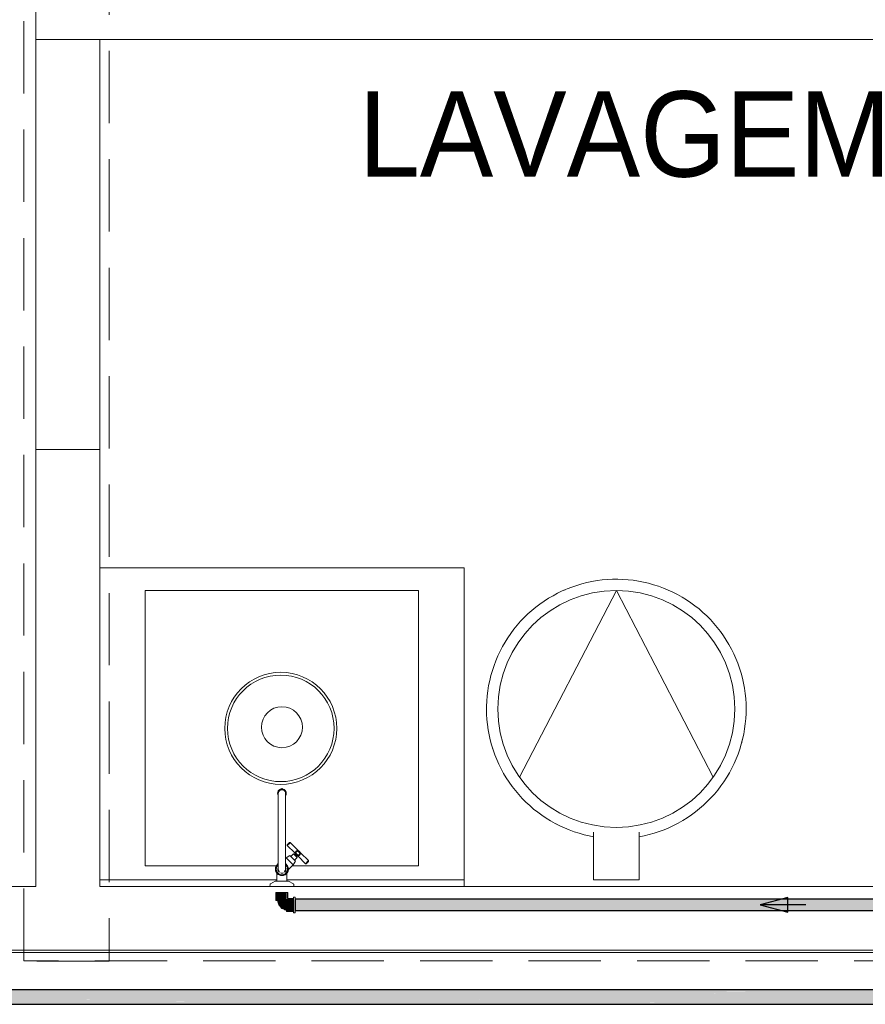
# Model space of a CAD drawing. Header units: millimetres. Extents: x 567 to 934, y -1 to 364.
# Tile 417 of 656: x 750.64 to 754.35, y 43.25 to 47.57. Entities that reach past the tile are written whole.
import ezdxf

# ---------------------------------------------------------------- set-up
doc = ezdxf.new("R2010")
doc.units = ezdxf.units.MM
doc.header["$MEASUREMENT"] = 0
doc.linetypes.add('HIDDEN2', pattern=[0.47625, 0.3175, -0.15875])
doc.linetypes.add('NULL', pattern=[0])
for name, color, linetype, lineweight in [('AF-Condutos', 140, 'Continuous', 25), ('AF-Peça de utilização', 152, 'Continuous', 18), ('AF-Sentido conduto', 140, 'Continuous', 30), ('DI-Detalhes', 1, 'HIDDEN2', 9)]:
    doc.layers.add(name, color=color, linetype=linetype, lineweight=lineweight)
doc.layers.add('ARQ FINA', color=8, linetype='Continuous')
doc.styles.add('Arial', font='arial.ttf')

msp = doc.modelspace()

# ---------------------------------------------------------------- hatches: boundary and pattern name
at = {"layer": 'AF-Condutos', "linetype": 'Continuous'}
for points in [[(751.8459, 43.7102), (751.8459, 43.7091), (755.1768, 43.7093), (755.1768, 43.7102)], [(751.8459, 43.7091), (751.8459, 43.7039), (755.1768, 43.7049), (755.1768, 43.7093)], [(751.8459, 43.7091), (755.1768, 43.7093), (755.1768, 43.7093)], [(751.8459, 43.7091), (755.1768, 43.7093), (755.1768, 43.7093)], [(751.8459, 43.7039), (755.1768, 43.7047), (755.1768, 43.7049)], [(755.1768, 43.6625), (755.1768, 43.7047), (751.8459, 43.7039), (751.8459, 43.6616)], [(751.8459, 43.6616), (755.1768, 43.6624), (755.1768, 43.6625)], [(755.1768, 43.6607), (755.1768, 43.6624), (751.8459, 43.6616), (751.8459, 43.6605)], [(751.8459, 43.6605), (755.1768, 43.6607), (755.1768, 43.6607)], [(751.8459, 43.6605), (755.1768, 43.6606), (755.1768, 43.6607)], [(751.8459, 43.6605), (755.1768, 43.6605), (755.1768, 43.6606)], [(740.0962, 43.312), (755.1768, 43.3106), (755.1768, 43.312)], [(740.0962, 43.3106), (755.1768, 43.304), (755.1768, 43.3106)], [(740.0962, 43.3039), (755.1768, 43.2933), (755.1768, 43.3039)], [(740.0962, 43.2932), (755.1768, 43.2803), (755.1768, 43.2932)], [(755.3127, 43.3106), (740.1162, 43.312), (740.1162, 43.3106)], [(755.3127, 43.3039), (740.1162, 43.3106), (740.1162, 43.3039)], [(755.3127, 43.2932), (740.1162, 43.3039), (740.1162, 43.2932)], [(755.3127, 43.2802), (740.1162, 43.2932), (740.1162, 43.2802)], [(740.0962, 43.2802), (755.1768, 43.2673), (755.1768, 43.2802)], [(740.0962, 43.2672), (755.1768, 43.2565), (755.1768, 43.2672)], [(740.0962, 43.2564), (755.1768, 43.2498), (755.1768, 43.2564)], [(740.0962, 43.2497), (755.1768, 43.2484), (755.1768, 43.2497)], [(755.3127, 43.2672), (740.1162, 43.2801), (740.1162, 43.2672)], [(755.3127, 43.2564), (740.1162, 43.2671), (740.1162, 43.2564)], [(755.3127, 43.2497), (740.1162, 43.2564), (740.1162, 43.2497)], [(755.3127, 43.2483), (740.1162, 43.2497), (740.1162, 43.2483)]]:
    msp.add_hatch(color=151, dxfattribs=at).paths.add_polyline_path(points)
at = {"layer": 'AF-Peça de utilização', "linetype": 'Continuous'}
for points in [[(751.7626, 43.7401), (751.7617, 43.7043), (751.7652, 43.7043), (751.7652, 43.7401)], [(751.7652, 43.7043), (751.8064, 43.7043), (751.8064, 43.7401), (751.7652, 43.7401)], [(751.8141, 43.7131), (751.8141, 43.7401), (751.8075, 43.7401), (751.8064, 43.7131)], [(751.7687, 43.7043), (751.7739, 43.6848), (751.7878, 43.6692), (751.8075, 43.6635), (751.8075, 43.7043)], [(751.8391, 43.7131), (751.8075, 43.7121), (751.8075, 43.6989), (751.8367, 43.7043)], [(751.81, 43.6604), (751.8391, 43.6646), (751.8391, 43.7047), (751.8075, 43.6989)], [(751.8391, 43.6507), (751.8459, 43.6507), (751.8459, 43.7017), (751.8391, 43.7087)], [(751.8075, 43.6563), (751.8391, 43.6563), (751.8391, 43.6646), (751.8075, 43.6601)]]:
    msp.add_hatch(color=161, dxfattribs=at).paths.add_polyline_path(points)

# ---------------------------------------------------------------- linework, layer by layer
at = {"layer": 'AF-Condutos'}
for p, q in [((751.8459, 43.7102), (751.8459, 43.7091)), ((755.1768, 43.7102), (751.8459, 43.7102)), ((751.8459, 43.7091), (751.8459, 43.7039)), ((751.8459, 43.7039), (751.8459, 43.6955)), ((751.8459, 43.6955), (751.8459, 43.6854)), ((751.8459, 43.6854), (751.8459, 43.6752)), ((751.8459, 43.6752), (751.8459, 43.6668)), ((751.8459, 43.6668), (751.8459, 43.6616)), ((751.8459, 43.6616), (751.8459, 43.6605)), ((751.8459, 43.6605), (755.1768, 43.6605)), ((755.1768, 43.312), (740.0962, 43.312)), ((740.1162, 43.2483), (755.3127, 43.2483))]:
    msp.add_line(p, q, dxfattribs=at)
at = {"layer": 'AF-Peça de utilização'}
for p, q in [((751.7617, 43.7401), (751.7617, 43.7043)), ((751.7626, 43.7401), (751.7617, 43.7401)), ((751.7652, 43.7401), (751.7626, 43.7401)), ((751.7694, 43.7401), (751.7652, 43.7401)), ((751.7748, 43.7401), (751.7694, 43.7401)), ((751.7811, 43.7401), (751.7748, 43.7401)), ((751.7879, 43.7401), (751.7811, 43.7401)), ((751.7947, 43.7401), (751.7879, 43.7401)), ((751.801, 43.7401), (751.7947, 43.7401)), ((751.8064, 43.7401), (751.801, 43.7401)), ((751.8075, 43.7401), (751.8064, 43.7401)), ((751.8106, 43.7401), (751.8075, 43.7401)), ((751.8132, 43.7401), (751.8106, 43.7401)), ((751.8141, 43.7401), (751.8132, 43.7401)), ((751.8141, 43.7131), (751.8141, 43.7401)), ((751.7617, 43.7043), (751.7626, 43.7043)), ((751.7626, 43.7043), (751.7652, 43.7043)), ((751.7652, 43.7043), (751.768, 43.7043)), ((751.768, 43.7043), (751.7694, 43.7043)), ((751.768, 43.7043), (751.7712, 43.6939)), ((751.7687, 43.7043), (751.768, 43.7043)), ((751.7707, 43.7043), (751.7687, 43.7043)), ((751.7694, 43.7043), (751.7748, 43.7043)), ((751.7738, 43.7043), (751.7707, 43.7043)), ((751.7712, 43.6939), (751.7739, 43.6848)), ((751.7779, 43.7043), (751.7738, 43.7043)), ((751.7739, 43.6848), (751.778, 43.6803)), ((751.7748, 43.7043), (751.7811, 43.7043)), ((751.7826, 43.7043), (751.7779, 43.7043)), ((751.778, 43.6803), (751.7809, 43.677)), ((751.7811, 43.7043), (751.7879, 43.7043)), ((751.7878, 43.7043), (751.7826, 43.7043)), ((751.793, 43.7043), (751.7878, 43.7043)), ((751.7879, 43.7043), (751.7947, 43.7043)), ((751.7981, 43.7043), (751.793, 43.7043)), ((751.7947, 43.7043), (751.801, 43.7043)), ((751.8029, 43.7043), (751.7981, 43.7043)), ((751.801, 43.7043), (751.8064, 43.7043)), ((751.8075, 43.7043), (751.8029, 43.7043)), ((751.8064, 43.7043), (751.8075, 43.7043)), ((751.8075, 43.7121), (751.8075, 43.7092)), ((751.8075, 43.7092), (751.8075, 43.7047)), ((751.8075, 43.7047), (751.8075, 43.7043)), ((751.8075, 43.7043), (751.8106, 43.7043)), ((751.8075, 43.7043), (751.8075, 43.6989)), ((751.8075, 43.6999), (751.8075, 43.7043)), ((751.8075, 43.6947), (751.8075, 43.6999)), ((751.8075, 43.6989), (751.8075, 43.692)), ((751.8075, 43.689), (751.8075, 43.6947)), ((751.8075, 43.692), (751.8075, 43.6847)), ((751.8075, 43.683), (751.8075, 43.689)), ((751.8075, 43.6847), (751.8075, 43.6773)), ((751.8075, 43.6771), (751.8075, 43.683)), ((751.8075, 43.6773), (751.8075, 43.6705)), ((751.8106, 43.7043), (751.8132, 43.7043)), ((751.8391, 43.7131), (751.8141, 43.7131)), ((751.8391, 43.7187), (751.8391, 43.7175)), ((751.8459, 43.7187), (751.8391, 43.7187)), ((751.8391, 43.7175), (751.8391, 43.7141)), ((751.8391, 43.7141), (751.8391, 43.7131)), ((751.8391, 43.7131), (751.8391, 43.7087)), ((751.8391, 43.7121), (751.8391, 43.7131)), ((751.8391, 43.7092), (751.8391, 43.7121)), ((751.8391, 43.7047), (751.8391, 43.7092)), ((751.8391, 43.7087), (751.8391, 43.7017)), ((751.8391, 43.6989), (751.8391, 43.7047)), ((751.8391, 43.7017), (751.8391, 43.6935)), ((751.8391, 43.692), (751.8391, 43.6989)), ((751.8391, 43.6935), (751.8391, 43.6847)), ((751.8391, 43.6847), (751.8391, 43.692)), ((751.8391, 43.6773), (751.8391, 43.6847)), ((751.8391, 43.6847), (751.8391, 43.6759)), ((751.8391, 43.6705), (751.8391, 43.6773)), ((751.8459, 43.7175), (751.8459, 43.7187)), ((751.8459, 43.7141), (751.8459, 43.7175)), ((751.8459, 43.7102), (751.8459, 43.7141)), ((751.8459, 43.7087), (751.8459, 43.7102)), ((751.8459, 43.7017), (751.8459, 43.7087)), ((751.8459, 43.6935), (751.8459, 43.7017)), ((751.8459, 43.6847), (751.8459, 43.6935)), ((751.8459, 43.6759), (751.8459, 43.6847)), ((751.7809, 43.677), (751.7878, 43.6692)), ((751.7878, 43.6692), (751.7881, 43.669)), ((751.7881, 43.669), (751.7958, 43.6656)), ((751.7958, 43.6656), (751.7989, 43.6642)), ((751.8075, 43.6613), (751.797, 43.6651)), ((751.797, 43.6651), (751.8075, 43.6605)), ((751.7989, 43.6642), (751.8002, 43.6638)), ((751.8002, 43.6638), (751.8075, 43.6613)), ((751.8075, 43.6716), (751.8075, 43.6771)), ((751.8075, 43.667), (751.8075, 43.6716)), ((751.8075, 43.6705), (751.8075, 43.6646)), ((751.8075, 43.6635), (751.8075, 43.667)), ((751.8075, 43.6646), (751.8075, 43.6613)), ((751.8075, 43.6613), (751.8075, 43.6635)), ((751.8075, 43.6613), (751.8075, 43.6605)), ((751.8075, 43.6605), (751.8075, 43.6613)), ((751.8075, 43.6605), (751.8075, 43.6601)), ((751.8075, 43.6601), (751.8075, 43.6572)), ((751.8075, 43.6572), (751.8075, 43.6563)), ((751.8075, 43.6563), (751.8391, 43.6563)), ((751.8391, 43.6759), (751.8391, 43.6677)), ((751.8391, 43.6646), (751.8391, 43.6705)), ((751.8391, 43.6677), (751.8391, 43.6606)), ((751.8391, 43.6601), (751.8391, 43.6646)), ((751.8391, 43.6606), (751.8391, 43.6605)), ((751.8391, 43.6605), (751.8391, 43.6563)), ((751.8391, 43.6572), (751.8391, 43.6601)), ((751.8391, 43.6563), (751.8391, 43.6572)), ((751.8391, 43.6563), (751.8391, 43.6552)), ((751.8391, 43.6552), (751.8391, 43.6518)), ((751.8391, 43.6518), (751.8391, 43.6507)), ((751.8391, 43.6507), (751.8459, 43.6507)), ((751.8459, 43.6677), (751.8459, 43.6759)), ((751.8459, 43.6606), (751.8459, 43.6677)), ((751.8459, 43.6605), (751.8459, 43.6606)), ((751.8459, 43.6552), (751.8459, 43.6605)), ((751.8459, 43.6518), (751.8459, 43.6552)), ((751.8459, 43.6507), (751.8459, 43.6518))]:
    msp.add_line(p, q, dxfattribs=at)
at = {"layer": 'AF-Sentido conduto'}
for p, q in [((754.0085, 43.7177), (753.8878, 43.6854)), ((753.8878, 43.6854), (754.0085, 43.653)), ((754.0085, 43.653), (754.0085, 43.7177))]:
    msp.add_line(p, q, dxfattribs=at)
msp.add_lwpolyline([(754.0878, 43.6854), (753.8878, 43.6854)], dxfattribs=at)
at = {"layer": 'ARQ FINA', "lineweight": 5}
for p, q in [((750.7078, 49.7838), (750.7078, 47.4854)), ((750.7078, 47.4854), (756.3878, 47.4854)), ((750.7078, 45.6854), (750.7078, 47.4854)), ((750.9878, 47.4854), (750.9878, 45.6854)), ((750.9878, 45.6854), (750.7078, 45.6854)), ((750.7078, 45.6854), (750.7078, 43.7654)), ((750.9878, 43.7654), (750.9878, 45.6854)), ((752.5878, 45.1654), (750.9878, 45.1654)), ((752.5878, 43.7954), (752.5878, 45.1654)), ((751.1878, 43.8563), (751.1878, 45.0654)), ((751.1878, 45.0654), (752.3878, 45.0654)), ((752.3878, 45.0654), (752.3878, 43.8563)), ((751.7689, 44.1772), (751.7689, 44.1751)), ((751.7719, 44.1748), (751.7719, 44.1742)), ((751.7878, 44.1906), (751.7852, 44.1904)), ((751.7904, 44.1904), (751.7878, 44.1906)), ((751.8037, 44.1742), (751.8037, 44.1748)), ((751.8067, 44.1751), (751.8067, 44.1772)), ((751.7719, 44.0559), (751.7719, 43.8637)), ((751.8037, 43.8637), (751.8037, 44.0559)), ((753.156, 44.0045), (753.156, 43.7954)), ((753.356, 43.7954), (753.356, 44.0045)), ((751.8113, 43.9494), (751.8113, 43.9456)), ((751.8447, 43.9136), (751.8113, 43.9456)), ((751.8247, 43.9591), (751.8209, 43.9591)), ((751.8247, 43.9591), (751.8573, 43.9251)), ((751.8219, 43.9016), (751.8062, 43.8919)), ((751.8471, 43.8764), (751.8219, 43.9016)), ((751.8386, 43.9088), (751.8267, 43.8968)), ((751.8386, 43.9088), (751.8543, 43.8932)), ((751.8467, 43.9086), (751.8427, 43.9047)), ((751.8442, 43.9111), (751.8565, 43.8988)), ((751.8442, 43.9111), (751.8454, 43.9099)), ((751.8467, 43.9086), (751.8541, 43.9012)), ((751.8502, 43.8973), (751.8541, 43.9012)), ((751.8554, 43.8999), (751.8565, 43.8988)), ((751.8582, 43.9252), (751.8707, 43.9127)), ((751.8582, 43.9252), (751.8707, 43.9127)), ((751.8911, 43.8658), (751.859, 43.8993)), ((751.8705, 43.9118), (751.9045, 43.8793)), ((751.7639, 43.8563), (751.1878, 43.8563)), ((751.8062, 43.8919), (751.8036, 43.8893)), ((751.8062, 43.8919), (751.8373, 43.8607)), ((751.8123, 43.8563), (751.8086, 43.8563)), ((751.8149, 43.8383), (751.8373, 43.8607)), ((752.3878, 43.8563), (751.8328, 43.8563)), ((751.8373, 43.8607), (751.8471, 43.8764)), ((751.8423, 43.8812), (751.8543, 43.8932)), ((751.8911, 43.8658), (751.8949, 43.8658)), ((751.9045, 43.8793), (751.9045, 43.8755)), ((751.7658, 43.8312), (751.7658, 43.8284)), ((751.7658, 43.8271), (751.7658, 43.7895)), ((751.8098, 43.8284), (751.8098, 43.8312)), ((751.8098, 43.7895), (751.8098, 43.8271)), ((751.8112, 43.8347), (751.8133, 43.8367)), ((750.7078, 43.7654), (750.4578, 43.7654)), ((751.7662, 43.7954), (750.9878, 43.7954)), ((751.7353, 43.7654), (750.9878, 43.7654)), ((751.7356, 43.7741), (751.7353, 43.7654)), ((751.7353, 43.7654), (751.8403, 43.7654)), ((751.7586, 43.7895), (751.7376, 43.7774)), ((751.7586, 43.7895), (751.817, 43.7895)), ((752.5878, 43.7954), (751.8094, 43.7954)), ((751.838, 43.7774), (751.817, 43.7895)), ((751.8403, 43.7654), (751.84, 43.7741)), ((756.3878, 43.7654), (751.8403, 43.7654)), ((752.5878, 43.7654), (752.5878, 43.7954)), ((753.156, 43.7954), (753.356, 43.7954)), ((750.4578, 43.4854), (757.8078, 43.4854)), ((750.4778, 43.4754), (757.7392, 43.4754))]:
    msp.add_line(p, q, dxfattribs=at)
at = {"layer": 'ARQ FINA', "linetype": 'Continuous', "lineweight": 5}
for p, q in [((750.7078, 45.6854), (750.7078, 47.4854)), ((750.9878, 47.4854), (750.9878, 45.6854)), ((752.8312, 44.2454), (753.256, 45.0654)), ((753.256, 45.0654), (753.6807, 44.2454))]:
    msp.add_line(p, q, dxfattribs=at)
at = {"layer": 'ARQ FINA', "lineweight": 5}
for points in [[(753.826, 44.5454), (753.8255, 44.5681), (753.8242, 44.5909), (753.8219, 44.6136), (753.8187, 44.6362), (753.8146, 44.6586), (753.8096, 44.6808), (753.8038, 44.7029), (753.797, 44.7247), (753.7894, 44.7462), (753.781, 44.7673), (753.7717, 44.7881), (753.7616, 44.8086), (753.7506, 44.8286), (753.7389, 44.8481), (753.7264, 44.8672), (753.7132, 44.8858), (753.6992, 44.9038), (753.6845, 44.9212), (753.6691, 44.938), (753.6531, 44.9542), (753.6364, 44.9698), (753.6192, 44.9847), (753.6013, 44.9988), (753.5829, 45.0123), (753.564, 45.025), (753.5445, 45.0369), (753.5246, 45.0481), (753.5043, 45.0584), (753.4836, 45.0679), (753.4625, 45.0766), (753.4411, 45.0845), (753.4194, 45.0914), (753.3974, 45.0975), (753.3753, 45.1027), (753.3529, 45.1071), (753.3303, 45.1105), (753.3077, 45.113), (753.2849, 45.1146), (753.2621, 45.1153), (753.2393, 45.1151), (753.2166, 45.114), (753.1939, 45.112), (753.1713, 45.109), (753.1488, 45.1052), (753.1265, 45.1004), (753.1044, 45.0948), (753.0825, 45.0883), (753.061, 45.081), (753.0397, 45.0727), (753.0188, 45.0637), (752.9982, 45.0538), (752.9781, 45.043), (752.9584, 45.0315), (752.9392, 45.0192), (752.9205, 45.0062), (752.9024, 44.9924), (752.8848, 44.9779), (752.8678, 44.9627), (752.8514, 44.9469), (752.8357, 44.9304), (752.8206, 44.9133), (752.8062, 44.8955), (752.7926, 44.8773), (752.7797, 44.8585), (752.7676, 44.8392), (752.7562, 44.8194), (752.7456, 44.7992), (752.7359, 44.7786), (752.727, 44.7576), (752.7189, 44.7363), (752.7117, 44.7147), (752.7054, 44.6928), (752.6999, 44.6706), (752.6954, 44.6483), (752.6917, 44.6258), (752.6889, 44.6032), (752.6871, 44.5804), (752.6861, 44.5577), (752.686, 44.5454)], [(753.826, 44.5454), (753.8255, 44.5681), (753.8242, 44.5909), (753.8219, 44.6136), (753.8187, 44.6362), (753.8146, 44.6586), (753.8096, 44.6808), (753.8038, 44.7029), (753.797, 44.7247), (753.7894, 44.7462), (753.781, 44.7673), (753.7717, 44.7881), (753.7616, 44.8086), (753.7506, 44.8286), (753.7389, 44.8481), (753.7264, 44.8672), (753.7132, 44.8858), (753.6992, 44.9038), (753.6845, 44.9212), (753.6691, 44.938), (753.6531, 44.9542), (753.6364, 44.9698), (753.6192, 44.9847), (753.6013, 44.9988), (753.5829, 45.0123), (753.564, 45.025), (753.5445, 45.0369), (753.5246, 45.0481), (753.5043, 45.0584), (753.4836, 45.0679), (753.4625, 45.0766), (753.4411, 45.0845), (753.4194, 45.0914), (753.3974, 45.0975), (753.3753, 45.1027), (753.3529, 45.1071), (753.3303, 45.1105), (753.3077, 45.113), (753.2849, 45.1146), (753.2621, 45.1153), (753.2393, 45.1151), (753.2166, 45.114), (753.1939, 45.112), (753.1713, 45.109), (753.1488, 45.1052), (753.1265, 45.1004), (753.1044, 45.0948), (753.0825, 45.0883), (753.061, 45.081), (753.0397, 45.0727), (753.0326, 45.0697)], [(753.826, 44.5454), (753.8255, 44.5681), (753.8242, 44.5909), (753.8219, 44.6136), (753.8187, 44.6362), (753.8146, 44.6586), (753.8096, 44.6808), (753.8038, 44.7029), (753.797, 44.7247), (753.7894, 44.7462), (753.781, 44.7673), (753.7717, 44.7881), (753.7616, 44.8086), (753.7506, 44.8286), (753.7389, 44.8481), (753.7264, 44.8672), (753.7132, 44.8858), (753.6992, 44.9038), (753.6845, 44.9212), (753.6691, 44.938), (753.6531, 44.9542), (753.6364, 44.9698), (753.6192, 44.9847), (753.6013, 44.9988), (753.5829, 45.0123), (753.564, 45.025), (753.5445, 45.0369), (753.5246, 45.0481), (753.5043, 45.0584), (753.4836, 45.0679), (753.4625, 45.0766), (753.4411, 45.0845), (753.4194, 45.0914), (753.3974, 45.0975), (753.3753, 45.1027), (753.3529, 45.1071), (753.3303, 45.1105), (753.3077, 45.113), (753.2849, 45.1146), (753.2621, 45.1153), (753.2393, 45.1151), (753.2166, 45.114), (753.1939, 45.112), (753.1713, 45.109), (753.1488, 45.1052), (753.1265, 45.1004), (753.1044, 45.0948), (753.0825, 45.0883), (753.061, 45.081), (753.0397, 45.0727), (753.0326, 45.0697)], [(753.826, 44.5454), (753.8255, 44.5681), (753.8242, 44.5909), (753.8219, 44.6136), (753.8187, 44.6362), (753.8146, 44.6586), (753.8096, 44.6808), (753.8038, 44.7029), (753.797, 44.7247), (753.7894, 44.7462), (753.781, 44.7673), (753.7717, 44.7881), (753.7616, 44.8086), (753.7506, 44.8286), (753.7389, 44.8481), (753.7264, 44.8672), (753.7132, 44.8858), (753.6992, 44.9038), (753.6845, 44.9212), (753.6691, 44.938), (753.6531, 44.9542), (753.6364, 44.9698), (753.6192, 44.9847), (753.6013, 44.9988), (753.5829, 45.0123), (753.564, 45.025), (753.5445, 45.0369), (753.5246, 45.0481), (753.5043, 45.0584), (753.4836, 45.0679), (753.4625, 45.0766), (753.4411, 45.0845), (753.4194, 45.0914), (753.3974, 45.0975), (753.3753, 45.1027), (753.3529, 45.1071), (753.3303, 45.1105), (753.3077, 45.113), (753.2849, 45.1146), (753.2621, 45.1153), (753.2393, 45.1151), (753.2166, 45.114), (753.1939, 45.112), (753.1713, 45.109), (753.1488, 45.1052), (753.1265, 45.1004), (753.1044, 45.0948), (753.0825, 45.0883), (753.061, 45.081), (753.0397, 45.0727), (753.0326, 45.0697)], [(753.0311, 45.069), (753.0188, 45.0637), (752.9982, 45.0538), (752.9781, 45.043), (752.9584, 45.0315), (752.9392, 45.0192), (752.9205, 45.0062), (752.9024, 44.9924), (752.8848, 44.9779), (752.8678, 44.9627), (752.8514, 44.9469), (752.8357, 44.9304), (752.8206, 44.9133), (752.8062, 44.8955), (752.7926, 44.8773), (752.7797, 44.8585), (752.7737, 44.849)], [(753.0311, 45.069), (753.0188, 45.0637), (752.9982, 45.0538), (752.9781, 45.043), (752.9584, 45.0315), (752.9392, 45.0192), (752.9205, 45.0062), (752.9024, 44.9924), (752.8848, 44.9779), (752.8678, 44.9627), (752.8514, 44.9469), (752.8357, 44.9304), (752.8206, 44.9133), (752.8062, 44.8955), (752.7926, 44.8773), (752.7797, 44.8585), (752.7737, 44.849)], [(753.0311, 45.069), (753.0188, 45.0637), (752.9982, 45.0538), (752.9781, 45.043), (752.9584, 45.0315), (752.9392, 45.0192), (752.9205, 45.0062), (752.9024, 44.9924), (752.8848, 44.9779), (752.8678, 44.9627), (752.8514, 44.9469), (752.8357, 44.9304), (752.8206, 44.9133), (752.8062, 44.8955), (752.7926, 44.8773), (752.7797, 44.8585), (752.7737, 44.849)], [(752.7728, 44.8476), (752.7676, 44.8392), (752.7562, 44.8194), (752.7456, 44.7992), (752.7359, 44.7786), (752.727, 44.7576), (752.7189, 44.7363), (752.7117, 44.7147), (752.7054, 44.6928), (752.6999, 44.6706), (752.6954, 44.6483), (752.6917, 44.6258), (752.6889, 44.6032), (752.6871, 44.5804), (752.6861, 44.5577), (752.686, 44.5454)], [(752.7728, 44.8476), (752.7676, 44.8392), (752.7562, 44.8194), (752.7456, 44.7992), (752.7359, 44.7786), (752.727, 44.7576), (752.7189, 44.7363), (752.7117, 44.7147), (752.7054, 44.6928), (752.6999, 44.6706), (752.6954, 44.6483), (752.6917, 44.6258), (752.6889, 44.6032), (752.6871, 44.5804), (752.6861, 44.5577), (752.686, 44.5454)], [(752.7728, 44.8476), (752.7676, 44.8392), (752.7562, 44.8194), (752.7456, 44.7992), (752.7359, 44.7786), (752.727, 44.7576), (752.7189, 44.7363), (752.7117, 44.7147), (752.7054, 44.6928), (752.6999, 44.6706), (752.6954, 44.6483), (752.6917, 44.6258), (752.6889, 44.6032), (752.6871, 44.5804), (752.6861, 44.5577), (752.686, 44.5454)], [(752.686, 44.5454), (752.6864, 44.5226), (752.6878, 44.4998), (752.6901, 44.4771), (752.6915, 44.4671)], [(752.686, 44.5454), (752.6864, 44.5226), (752.6878, 44.4998), (752.6901, 44.4771), (752.6915, 44.4671)], [(752.686, 44.5454), (752.6864, 44.5226), (752.6878, 44.4998), (752.6901, 44.4771), (752.6933, 44.4545), (752.6973, 44.4321), (752.7023, 44.4099), (752.7082, 44.3878), (752.7123, 44.3747)], [(752.686, 44.5454), (752.6864, 44.5226), (752.6878, 44.4998), (752.6901, 44.4771), (752.6933, 44.4545), (752.6973, 44.4321), (752.7023, 44.4099), (752.7082, 44.3878), (752.7149, 44.3661), (752.7225, 44.3446), (752.731, 44.3234), (752.7403, 44.3026), (752.7504, 44.2821), (752.7613, 44.2621), (752.773, 44.2426), (752.7855, 44.2235), (752.7988, 44.205), (752.8128, 44.1869), (752.8275, 44.1695), (752.8428, 44.1527), (752.8589, 44.1365), (752.8755, 44.1209), (752.8928, 44.106), (752.9107, 44.0919), (752.9291, 44.0784), (752.948, 44.0657), (752.9674, 44.0538), (752.9873, 44.0426), (753.0076, 44.0323), (753.0284, 44.0228), (753.0494, 44.0141), (753.0709, 44.0063), (753.0926, 43.9993), (753.1145, 43.9932), (753.1367, 43.988), (753.156, 43.9842)], [(753.356, 43.9842), (753.3783, 43.9886), (753.4005, 43.994), (753.4224, 44.0002), (753.4441, 44.0073), (753.4655, 44.0152), (753.4865, 44.024), (753.5072, 44.0337), (753.5274, 44.0441), (753.5473, 44.0554), (753.5666, 44.0674), (753.5855, 44.0802), (753.6038, 44.0938), (753.6216, 44.1081), (753.6388, 44.123), (753.6554, 44.1387), (753.6713, 44.155), (753.6866, 44.1719), (753.7012, 44.1894), (753.7151, 44.2075), (753.7282, 44.2261), (753.7406, 44.2453), (753.7522, 44.2649), (753.763, 44.285), (753.773, 44.3054), (753.7822, 44.3263), (753.7906, 44.3475), (753.798, 44.3691), (753.8047, 44.3909), (753.8104, 44.4129), (753.8152, 44.4352), (753.8192, 44.4577), (753.8223, 44.4803), (753.8244, 44.503), (753.8256, 44.5257), (753.826, 44.5454)], [(753.5213, 44.041), (753.5274, 44.0441), (753.5473, 44.0554), (753.5666, 44.0674), (753.5855, 44.0802), (753.6038, 44.0938), (753.6216, 44.1081), (753.6388, 44.123), (753.6554, 44.1387), (753.6713, 44.155), (753.6866, 44.1719), (753.7012, 44.1894), (753.7151, 44.2075), (753.7282, 44.2261), (753.7406, 44.2453), (753.7522, 44.2649), (753.763, 44.285), (753.773, 44.3054), (753.7822, 44.3263), (753.7906, 44.3475), (753.798, 44.3691), (753.8047, 44.3909), (753.8104, 44.4129), (753.8152, 44.4352), (753.8192, 44.4577), (753.8223, 44.4803), (753.8244, 44.503), (753.8256, 44.5257), (753.826, 44.5454)], [(753.8069, 44.3993), (753.8104, 44.4129), (753.8152, 44.4352), (753.8192, 44.4577), (753.8223, 44.4803), (753.8244, 44.503), (753.8256, 44.5257), (753.826, 44.5454)], [(753.8069, 44.3993), (753.8104, 44.4129), (753.8152, 44.4352), (753.8192, 44.4577), (753.8223, 44.4803), (753.8244, 44.503), (753.8256, 44.5257), (753.826, 44.5454)], [(752.6918, 44.4647), (752.6933, 44.4545), (752.6973, 44.4321), (752.7023, 44.4099), (752.7082, 44.3878), (752.7122, 44.3748)], [(752.6918, 44.4647), (752.6933, 44.4545), (752.6973, 44.4321), (752.7023, 44.4099), (752.7082, 44.3878), (752.7122, 44.3748)], [(752.7128, 44.3728), (752.7149, 44.3661), (752.7225, 44.3446), (752.731, 44.3234), (752.7403, 44.3026), (752.7504, 44.2821), (752.7613, 44.2621), (752.773, 44.2426), (752.7855, 44.2235), (752.7988, 44.205), (752.8128, 44.1869), (752.8275, 44.1695), (752.8428, 44.1527), (752.8589, 44.1365), (752.8755, 44.1209), (752.8928, 44.106), (752.9107, 44.0919), (752.9291, 44.0784), (752.948, 44.0657), (752.9674, 44.0538), (752.9873, 44.0426), (752.9947, 44.0389)], [(752.7129, 44.3726), (752.7149, 44.3661), (752.7225, 44.3446), (752.731, 44.3234), (752.7403, 44.3026), (752.7504, 44.2821), (752.7613, 44.2621), (752.773, 44.2426), (752.7855, 44.2235), (752.7988, 44.205), (752.8128, 44.1869), (752.8275, 44.1695), (752.8428, 44.1527), (752.8589, 44.1365), (752.8755, 44.1209), (752.8928, 44.106), (752.9107, 44.0919), (752.9291, 44.0784), (752.948, 44.0657), (752.9674, 44.0538), (752.9873, 44.0426), (752.9945, 44.039)], [(752.7129, 44.3726), (752.7149, 44.3661), (752.7225, 44.3446), (752.731, 44.3234), (752.7403, 44.3026), (752.7504, 44.2821), (752.7613, 44.2621), (752.773, 44.2426), (752.7855, 44.2235), (752.7988, 44.205), (752.8128, 44.1869), (752.8275, 44.1695), (752.8428, 44.1527), (752.8589, 44.1365), (752.8755, 44.1209), (752.8928, 44.106), (752.9107, 44.0919), (752.9291, 44.0784), (752.948, 44.0657), (752.9674, 44.0538), (752.9873, 44.0426), (752.9945, 44.039)], [(753.7471, 44.2563), (753.7522, 44.2649), (753.763, 44.285), (753.773, 44.3054), (753.7822, 44.3263), (753.7906, 44.3475), (753.798, 44.3691), (753.8047, 44.3909), (753.8065, 44.3979)], [(753.7471, 44.2563), (753.7522, 44.2649), (753.763, 44.285), (753.773, 44.3054), (753.7822, 44.3263), (753.7906, 44.3475), (753.798, 44.3691), (753.8047, 44.3909), (753.8065, 44.3979)], [(753.5213, 44.041), (753.5274, 44.0441), (753.5473, 44.0554), (753.5666, 44.0674), (753.5855, 44.0802), (753.6038, 44.0938), (753.6216, 44.1081), (753.6388, 44.123), (753.6554, 44.1387), (753.6713, 44.155), (753.6866, 44.1719), (753.7012, 44.1894), (753.7151, 44.2075), (753.7282, 44.2261), (753.7406, 44.2453), (753.7463, 44.2549)], [(753.5213, 44.041), (753.5274, 44.0441), (753.5473, 44.0554), (753.5666, 44.0674), (753.5855, 44.0802), (753.6038, 44.0938), (753.6216, 44.1081), (753.6388, 44.123), (753.6554, 44.1387), (753.6713, 44.155), (753.6866, 44.1719), (753.7012, 44.1894), (753.7151, 44.2075), (753.7282, 44.2261), (753.7406, 44.2453), (753.7463, 44.2549)], [(751.7878, 44.196), (751.7714, 44.1866), (751.7714, 44.1678)], [(751.7843, 44.1902), (751.7809, 44.1891), (751.7779, 44.1872), (751.7754, 44.1847), (751.7735, 44.1817), (751.7723, 44.1783), (751.7719, 44.1748)], [(751.7719, 44.1742), (751.7719, 44.1739), (751.7719, 44.1735), (751.7719, 44.173), (751.7719, 44.1724), (751.7719, 44.1716), (751.7719, 44.1708), (751.7719, 44.1698), (751.7719, 44.1688), (751.7719, 44.1676), (751.7719, 44.1664), (751.7719, 44.165), (751.7719, 44.1635), (751.7719, 44.162), (751.7719, 44.1603), (751.7719, 44.1586), (751.7719, 44.1568), (751.7719, 44.1549), (751.7719, 44.1529), (751.7719, 44.1508), (751.7719, 44.1487), (751.7719, 44.1465), (751.7719, 44.1442), (751.7719, 44.1419), (751.7719, 44.1395), (751.7719, 44.137), (751.7719, 44.1345), (751.7719, 44.132), (751.7719, 44.1294), (751.7719, 44.1268), (751.7719, 44.1241), (751.7719, 44.1214), (751.7719, 44.1186), (751.7719, 44.1159), (751.7719, 44.1131), (751.7719, 44.1103), (751.7719, 44.1075), (751.7719, 44.1047), (751.7719, 44.1019), (751.7719, 44.0992), (751.7719, 44.0964), (751.7719, 44.0936), (751.7719, 44.0908), (751.7719, 44.0881), (751.7719, 44.0854), (751.7719, 44.0827), (751.7719, 44.0801), (751.7719, 44.0775), (751.7719, 44.0749), (751.7719, 44.0724), (751.7719, 44.0699), (751.7719, 44.0675), (751.7719, 44.0652), (751.7719, 44.0629), (751.7719, 44.0607), (751.7719, 44.0585), (751.7719, 44.0565), (751.7719, 44.0559)], [(751.8042, 44.1678), (751.8042, 44.1866), (751.7878, 44.196)], [(751.8037, 44.1748), (751.8033, 44.1783), (751.8021, 44.1817), (751.8002, 44.1847), (751.7977, 44.1872), (751.7947, 44.1891), (751.7913, 44.1902)], [(751.8037, 44.0559), (751.8037, 44.0579), (751.8037, 44.0601), (751.8037, 44.0623), (751.8037, 44.0645), (751.8037, 44.0668), (751.8037, 44.0692), (751.8037, 44.0717), (751.8037, 44.0742), (751.8037, 44.0767), (751.8037, 44.0793), (751.8037, 44.082), (751.8037, 44.0846), (751.8037, 44.0873), (751.8037, 44.09), (751.8037, 44.0928), (751.8037, 44.0956), (751.8037, 44.0984), (751.8037, 44.1011), (751.8037, 44.1039), (751.8037, 44.1067), (751.8037, 44.1095), (751.8037, 44.1123), (751.8037, 44.1151), (751.8037, 44.1179), (751.8037, 44.1206), (751.8037, 44.1233), (751.8037, 44.126), (751.8037, 44.1286), (751.8037, 44.1312), (751.8037, 44.1338), (751.8037, 44.1363), (751.8037, 44.1388), (751.8037, 44.1412), (751.8037, 44.1436), (751.8037, 44.1459), (751.8037, 44.1481), (751.8037, 44.1502), (751.8037, 44.1523), (751.8037, 44.1543), (751.8037, 44.1563), (751.8037, 44.1581), (751.8037, 44.1599), (751.8037, 44.1615), (751.8037, 44.1631), (751.8037, 44.1646), (751.8037, 44.166), (751.8037, 44.1673), (751.8037, 44.1685), (751.8037, 44.1695), (751.8037, 44.1705), (751.8037, 44.1714), (751.8037, 44.1722), (751.8037, 44.1728), (751.8037, 44.1734), (751.8037, 44.1738), (751.8037, 44.1742), (751.8037, 44.1742)], [(752.9966, 44.0379), (753.0076, 44.0323), (753.0284, 44.0228), (753.0494, 44.0141), (753.0709, 44.0063), (753.0926, 43.9993), (753.1145, 43.9932), (753.1367, 43.988), (753.156, 43.9842)], [(752.9966, 44.0379), (753.0076, 44.0323), (753.0284, 44.0228), (753.0494, 44.0141), (753.0709, 44.0063), (753.0926, 43.9993), (753.1145, 43.9932), (753.1367, 43.988), (753.156, 43.9842)], [(752.9966, 44.0379), (753.0076, 44.0323), (753.0284, 44.0228), (753.0494, 44.0141), (753.0709, 44.0063), (753.0926, 43.9993), (753.1145, 43.9932), (753.1367, 43.988), (753.156, 43.9842)], [(753.356, 43.9842), (753.3783, 43.9886), (753.4005, 43.994), (753.4224, 44.0002), (753.4441, 44.0073), (753.4655, 44.0152), (753.4865, 44.024), (753.5072, 44.0337), (753.5194, 44.04)], [(753.356, 43.9842), (753.3783, 43.9886), (753.4005, 43.994), (753.4224, 44.0002), (753.4441, 44.0073), (753.4655, 44.0152), (753.4865, 44.024), (753.5072, 44.0337), (753.5194, 44.04)], [(753.356, 43.9842), (753.3783, 43.9886), (753.4005, 43.994), (753.4224, 44.0002), (753.4441, 44.0073), (753.4655, 44.0152), (753.4865, 44.024), (753.5072, 44.0337), (753.5194, 44.04)], [(751.8161, 43.9542), (751.8154, 43.9535), (751.8147, 43.9528), (751.814, 43.9521), (751.8134, 43.9515), (751.8125, 43.9506), (751.8118, 43.9499), (751.8114, 43.9495), (751.8113, 43.9494)], [(751.8113, 43.9494), (751.8114, 43.9495), (751.8118, 43.9499), (751.8125, 43.9506), (751.8135, 43.9516), (751.8147, 43.9528), (751.8161, 43.9542)], [(751.818, 43.9524), (751.8151, 43.9495), (751.8139, 43.9483), (751.813, 43.9473), (751.8122, 43.9466), (751.8117, 43.946), (751.8114, 43.9457), (751.8113, 43.9456)], [(751.8161, 43.9542), (751.8175, 43.9556), (751.8187, 43.9569), (751.8197, 43.9579), (751.8204, 43.9586), (751.8208, 43.9589), (751.8209, 43.9591)], [(751.8209, 43.9591), (751.8208, 43.9589), (751.8204, 43.9585), (751.8197, 43.9579), (751.8188, 43.9569), (751.8182, 43.9563), (751.8175, 43.9557), (751.8168, 43.955), (751.8161, 43.9542)], [(751.8247, 43.9591), (751.8243, 43.9586), (751.823, 43.9574), (751.822, 43.9564), (751.8208, 43.9552), (751.818, 43.9524)], [(751.8442, 43.9111), (751.8443, 43.9117), (751.8444, 43.9123), (751.8446, 43.913), (751.8447, 43.9136)], [(751.8485, 43.9145), (751.8457, 43.9138), (751.845, 43.9136), (751.8447, 43.9136)], [(751.8447, 43.9136), (751.845, 43.9136)], [(751.8664, 43.9039), (751.8648, 43.9027), (751.8628, 43.9019), (751.8607, 43.9016), (751.8585, 43.9018), (751.8565, 43.9023), (751.8546, 43.9032), (751.8528, 43.9043), (751.8511, 43.9057), (751.8486, 43.9091), (751.8472, 43.9131), (751.847, 43.9152), (751.8473, 43.9173), (751.8494, 43.921)], [(751.8472, 43.9131), (751.8477, 43.9111), (751.8486, 43.9091)], [(751.8575, 43.9032), (751.8551, 43.9041), (751.8539, 43.9048), (751.8529, 43.9055), (751.8519, 43.9064), (751.851, 43.9074), (751.8499, 43.9091), (751.8494, 43.9099), (751.8491, 43.9108), (751.8485, 43.9145)], [(751.8485, 43.9145), (751.8487, 43.912), (751.8496, 43.9096), (751.8502, 43.9085), (751.851, 43.9074), (751.8519, 43.9064), (751.8529, 43.9055), (751.8545, 43.9044), (751.8554, 43.904), (751.8563, 43.9036), (751.8575, 43.9032)], [(751.8494, 43.921), (751.853, 43.923), (751.8551, 43.9233), (751.8572, 43.9231), (751.8593, 43.9226), (751.8612, 43.9217), (751.863, 43.9206), (751.8646, 43.9192), (751.866, 43.9176), (751.8672, 43.9158), (751.868, 43.9139), (751.8686, 43.9118), (751.8687, 43.9096), (751.8684, 43.9075), (751.8677, 43.9056), (751.8664, 43.9039)], [(751.8512, 43.9191), (751.8506, 43.9183), (751.8501, 43.9173), (751.8498, 43.9163), (751.8497, 43.9153), (751.8499, 43.9132), (751.8506, 43.9112), (751.8517, 43.9093), (751.8531, 43.9076), (751.8547, 43.9062), (751.8565, 43.9052), (751.8586, 43.9044), (751.8608, 43.9043), (751.8629, 43.9047), (751.8645, 43.9058)], [(751.8645, 43.9058), (751.8656, 43.9075), (751.8661, 43.9095), (751.8659, 43.9117), (751.8652, 43.9138), (751.8641, 43.9157), (751.8627, 43.9173), (751.8611, 43.9187), (751.8592, 43.9198), (751.8572, 43.9204), (751.8551, 43.9206), (751.854, 43.9205), (751.853, 43.9202), (751.8521, 43.9197), (751.8512, 43.9191)], [(751.8544, 43.9217), (751.8549, 43.9218), (751.8554, 43.9219), (751.8563, 43.9219)], [(751.8546, 43.9032), (751.8565, 43.9023), (751.8585, 43.9018)], [(751.8573, 43.9251), (751.8572, 43.9249), (751.8571, 43.9242), (751.8568, 43.9232), (751.8563, 43.9219)], [(751.8563, 43.9219), (751.8587, 43.9215), (751.8609, 43.9206), (751.863, 43.9193), (751.8647, 43.9175), (751.8658, 43.916), (751.8666, 43.9144), (751.867, 43.9132)], [(751.867, 43.9132), (751.8661, 43.9155), (751.8647, 43.9175), (751.863, 43.9193), (751.8615, 43.9203), (751.8598, 43.9211), (751.8563, 43.9219)], [(751.859, 43.8993), (751.8584, 43.8991), (751.8578, 43.899), (751.8571, 43.8989), (751.8565, 43.8988)], [(751.8572, 43.9249), (751.8573, 43.9251)], [(751.8686, 43.9118), (751.868, 43.9139), (751.8672, 43.9158), (751.866, 43.9176), (751.8646, 43.9192), (751.8612, 43.9217), (751.8572, 43.9231)], [(751.8573, 43.9251), (751.8579, 43.9252), (751.8582, 43.9252)], [(751.859, 43.8993), (751.8591, 43.8995), (751.8592, 43.9003), (751.8595, 43.9015)], [(751.8591, 43.8995), (751.859, 43.8993)], [(751.86, 43.903), (751.8609, 43.9031), (751.8613, 43.9031), (751.8618, 43.9032), (751.8622, 43.9033), (751.8627, 43.9035), (751.8631, 43.9037), (751.8636, 43.9039), (751.864, 43.9041), (751.8644, 43.9044), (751.8652, 43.9051)], [(751.8645, 43.9058), (751.8637, 43.9051), (751.8628, 43.9047), (751.8618, 43.9044), (751.8607, 43.9042)], [(751.8661, 43.9096), (751.866, 43.9086), (751.8657, 43.9075), (751.8652, 43.9066), (751.8645, 43.9058)], [(751.8652, 43.9051), (751.866, 43.906), (751.8663, 43.9065), (751.8666, 43.907), (751.8668, 43.9075), (751.867, 43.908), (751.8671, 43.9085), (751.8672, 43.909)], [(751.8687, 43.9113), (751.8697, 43.9116), (751.8703, 43.9118), (751.8705, 43.9118)], [(751.8705, 43.9118), (751.8703, 43.9118)], [(751.8707, 43.9127), (751.8706, 43.9121), (751.8705, 43.9118)], [(751.7717, 43.866), (751.7707, 43.8653), (751.7698, 43.8646), (751.7689, 43.8639), (751.7681, 43.8631), (751.7673, 43.8623), (751.7665, 43.8614), (751.7658, 43.8606), (751.765, 43.8597), (751.7644, 43.8588), (751.7637, 43.8578), (751.7631, 43.8568), (751.7626, 43.8558), (751.7621, 43.8548), (751.7616, 43.8538), (751.7611, 43.8527), (751.7608, 43.8516), (751.7604, 43.8506), (751.7601, 43.8495), (751.7598, 43.8483), (751.7596, 43.8472), (751.7594, 43.8461), (751.7593, 43.8449), (751.7592, 43.8438), (751.7592, 43.8427), (751.7592, 43.8415), (751.7593, 43.8404), (751.7594, 43.8392), (751.7595, 43.8381), (751.7597, 43.837), (751.7599, 43.8359), (751.7602, 43.8347), (751.7606, 43.8336), (751.7609, 43.8326), (751.7613, 43.8315), (751.7618, 43.8304), (751.7623, 43.8294), (751.7628, 43.8284), (751.7634, 43.8274), (751.764, 43.8265), (751.7647, 43.8255), (751.7654, 43.8246), (751.7661, 43.8237), (751.7669, 43.8229), (751.7677, 43.822), (751.7685, 43.8213), (751.7693, 43.8205), (751.7702, 43.8198), (751.7711, 43.8191), (751.7721, 43.8185), (751.7731, 43.8178), (751.7732, 43.8177)], [(751.7719, 43.8637), (751.7719, 43.8618), (751.7719, 43.8599), (751.7719, 43.858), (751.7719, 43.8563), (751.7719, 43.8547), (751.7719, 43.8532), (751.7719, 43.8517), (751.7719, 43.8504), (751.7719, 43.8491), (751.7719, 43.848), (751.7719, 43.8469), (751.7719, 43.846), (751.7719, 43.8451), (751.7719, 43.8444), (751.7719, 43.8438), (751.7719, 43.8433), (751.7719, 43.8429), (751.7719, 43.8426), (751.7719, 43.8424), (751.7719, 43.8424)], [(751.8037, 43.8424), (751.8037, 43.8424), (751.8037, 43.8426), (751.8037, 43.8429), (751.8037, 43.8432), (751.8037, 43.8437), (751.8037, 43.8444), (751.8037, 43.8451), (751.8037, 43.8459), (751.8037, 43.8468), (751.8037, 43.8479), (751.8037, 43.849), (751.8037, 43.8503), (751.8037, 43.8516), (751.8037, 43.853), (751.8037, 43.8546), (751.8037, 43.8562), (751.8037, 43.8579), (751.8037, 43.8597), (751.8037, 43.8616), (751.8037, 43.8636), (751.8037, 43.8637)], [(751.8045, 43.8652), (751.8072, 43.8628), (751.8097, 43.8601), (751.8124, 43.8565), (751.8143, 43.8528), (751.8156, 43.8492), (751.8159, 43.8475), (751.8161, 43.8458), (751.8158, 43.8427), (751.8151, 43.8401)], [(751.8911, 43.8658), (751.8915, 43.8662), (751.8928, 43.8675), (751.8938, 43.8685), (751.895, 43.8697), (751.8978, 43.8725)], [(751.8997, 43.8706), (751.8983, 43.8692), (751.897, 43.868), (751.8961, 43.867), (751.8954, 43.8663), (751.895, 43.8659), (751.8949, 43.8658)], [(751.8949, 43.8658), (751.895, 43.8659), (751.8954, 43.8664), (751.8961, 43.867), (751.897, 43.868), (751.8976, 43.8686), (751.8982, 43.8692), (751.8989, 43.8699), (751.8997, 43.8706)], [(751.8978, 43.8725), (751.9007, 43.8754), (751.9019, 43.8766), (751.9028, 43.8776), (751.9036, 43.8783), (751.9041, 43.8788), (751.9044, 43.8792), (751.9045, 43.8793)], [(751.8997, 43.8706), (751.9004, 43.8714), (751.9011, 43.8721), (751.9018, 43.8727), (751.9024, 43.8733), (751.9033, 43.8743), (751.904, 43.8749), (751.9044, 43.8753), (751.9045, 43.8755)], [(751.9045, 43.8755), (751.9044, 43.8754), (751.904, 43.875), (751.9033, 43.8743), (751.9023, 43.8733), (751.9011, 43.872), (751.8997, 43.8706)], [(751.7661, 43.8276), (751.7658, 43.8313)], [(751.768, 43.8226), (751.7663, 43.8267)], [(751.7878, 43.8142), (751.7813, 43.8148), (751.7756, 43.8165), (751.7732, 43.8178), (751.7711, 43.8192)], [(751.8045, 43.8192), (751.8024, 43.8178), (751.8, 43.8165), (751.7943, 43.8148), (751.7878, 43.8142)], [(751.8024, 43.8177), (751.8034, 43.8183), (751.8043, 43.819), (751.8052, 43.8197), (751.8061, 43.8204), (751.807, 43.8211), (751.8078, 43.8219), (751.8086, 43.8227), (751.8094, 43.8236), (751.8101, 43.8245), (751.8108, 43.8254), (751.8115, 43.8263), (751.8121, 43.8273), (751.8127, 43.8282), (751.8132, 43.8292), (751.8137, 43.8303), (751.8142, 43.8313), (751.8146, 43.8324), (751.815, 43.8335), (751.8153, 43.8346), (751.8156, 43.8357), (751.8159, 43.8368), (751.8161, 43.8379), (751.8162, 43.839), (751.8163, 43.8402), (751.8164, 43.8413), (751.8164, 43.8425), (751.8164, 43.8436), (751.8163, 43.8448), (751.8162, 43.8459), (751.816, 43.847), (751.8158, 43.8481), (751.8156, 43.8493), (751.8155, 43.8495)], [(751.8093, 43.8267), (751.8076, 43.8226)], [(751.8098, 43.8313), (751.8095, 43.8276)], [(751.8139, 43.838), (751.8112, 43.8346)], [(751.7356, 43.7741), (751.7356, 43.7742), (751.7356, 43.7744), (751.7356, 43.7745), (751.7357, 43.7747), (751.7357, 43.7748), (751.7357, 43.775), (751.7358, 43.7751), (751.7358, 43.7753), (751.7359, 43.7754), (751.736, 43.7756), (751.736, 43.7757), (751.7361, 43.7759), (751.7362, 43.776), (751.7363, 43.7762), (751.7364, 43.7763), (751.7365, 43.7764), (751.7366, 43.7765), (751.7367, 43.7767), (751.7368, 43.7768), (751.7369, 43.7769), (751.737, 43.777), (751.7371, 43.7771), (751.7373, 43.7772), (751.7374, 43.7773), (751.7375, 43.7774), (751.7376, 43.7774)], [(751.838, 43.7774), (751.8382, 43.7773), (751.8383, 43.7772), (751.8384, 43.7771), (751.8385, 43.777), (751.8387, 43.7769), (751.8388, 43.7768), (751.8389, 43.7767), (751.839, 43.7766), (751.8391, 43.7765), (751.8392, 43.7763), (751.8393, 43.7762), (751.8394, 43.7761), (751.8395, 43.7759), (751.8396, 43.7758), (751.8396, 43.7756), (751.8397, 43.7755), (751.8398, 43.7754), (751.8398, 43.7752), (751.8399, 43.775), (751.8399, 43.7749), (751.8399, 43.7747), (751.84, 43.7746), (751.84, 43.7744), (751.84, 43.7743), (751.84, 43.7741), (751.84, 43.7741)]]:
    msp.add_lwpolyline(points, dxfattribs=at)
for centre, radius, start, end in [((753.256, 44.5454), 0.52, 360, 180), ((751.7828, 44.4604), 0.246, 0, 180), ((751.7828, 44.4604), 0.234, 0, 180), ((751.7878, 44.4654), 0.09, 90, 270), ((751.7878, 44.4654), 0.09, 90, 270), ((751.7878, 44.4654), 0.09, 270, 90), ((751.7878, 44.4654), 0.09, 270, 90), ((753.256, 44.5454), 0.52, 180, 360), ((751.7828, 44.4604), 0.246, 180, 0), ((751.7828, 44.4604), 0.234, 180, 0), ((751.7878, 43.8424), 0.0268, 126.4469, 270), ((751.7878, 43.8424), 0.0266, 126.6938, 270), ((751.7878, 43.8424), 0.0247, 135, 270), ((751.7878, 43.8424), 0.0268, 270, 53.5913), ((751.7878, 43.8424), 0.0266, 270, 53.341), ((751.7878, 43.8424), 0.0247, 270, 45), ((751.7878, 43.8424), 0.018, 174.5808, 232.6184), ((751.7878, 43.8424), 0.018, 174.5808, 232.6184), ((751.7878, 43.8424), 0.0159, 173.1925, 180), ((751.7878, 43.8424), 0.0159, 180, 210), ((751.7878, 43.8424), 0.018, 247.3816, 270), ((751.7878, 43.8424), 0.018, 247.3816, 270), ((751.7878, 43.8424), 0.018, 270, 292.6184), ((751.7878, 43.8424), 0.018, 270, 292.6184), ((751.7878, 43.8424), 0.018, 307.3816, 5.4192), ((751.7878, 43.8424), 0.018, 307.3816, 5.4192), ((751.7878, 43.8424), 0.0159, 315, 0), ((751.7878, 43.8424), 0.0159, 0, 6.8075), ((751.7878, 43.8424), 0.018, 8.4003, 15.9705), ((751.7878, 43.8424), 0.018, 8.4003, 15.9705)]:
    msp.add_arc(centre, radius, start, end, dxfattribs=at)
for centre, major_axis, start_param, end_param in [((751.7878, 44.1751), (0.0189, 0), 1.570796, 3.665191), ((751.7878, 44.1748), (0.0171, 0), 2.364825, 2.847082), ((751.7878, 44.1748), (0.0171, 0), 1.570796, 1.861431), ((751.7878, 44.1751), (0.0189, 0), 5.759587, 7.853981), ((751.7878, 44.1748), (0.0171, 0), 1.280161, 1.570796), ((751.7878, 44.1748), (0.0171, 0), 0.2341, 0.776767)]:
    msp.add_ellipse(centre, major_axis=major_axis, ratio=0.996195, start_param=start_param, end_param=end_param, dxfattribs=at)
at = {"layer": 'DI-Detalhes'}
for points in [[(739.1169, 55.056), (751.0292, 55.056), (751.0292, 43.4375), (739.1169, 43.4375), (739.1169, 55.056)], [(750.6553, 47.7769), (756.522, 47.7769), (756.522, 43.4388), (750.6553, 43.4388), (750.6553, 47.7769)]]:
    msp.add_lwpolyline(points, dxfattribs=at)

# ---------------------------------------------------------------- texts
at = {"layer": 'ARQ FINA', "linetype": 'NULL', "lineweight": 5, "insert": (752.1211, 46.878), "char_height": 0.375, "width": 5.067073, "attachment_point": 7, "line_spacing_factor": 0.9, "style": 'Arial'}
msp.add_mtext('LAVAGEM', dxfattribs=at)

doc.saveas('drawing.dxf')
